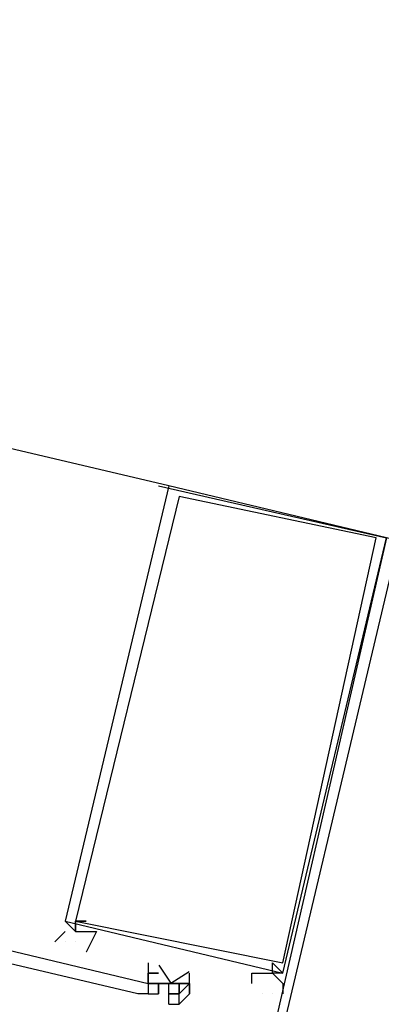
# Model space of a CAD drawing. Header units: feet. Extents: x -79 to 198, y -22 to 181.
# Tile 261 of 287: x 130.261 to 130.727, y 89.951 to 91.218. Entities that reach past the tile are written whole.
import ezdxf

# ---------------------------------------------------------------- set-up
doc = ezdxf.new("R2010")
doc.units = ezdxf.units.FT
doc.layers.add('A-LINEA', color=7, linetype='CONTINUOUS')

msp = doc.modelspace()

# ---------------------------------------------------------------- linework, layer by layer
at = {"layer": 'A-LINEA'}
for p, q in [((130.4533, 90.6178), (127.9067, 91.2178)), ((130.44, 90.6178), (130.7333, 90.5511)), ((130.4267, 90.0044), (130.4267, 90.0044)), ((130.4267, 90.0044), (130.4267, 90.0044)), ((130.4267, 90.0044), (130.4267, 90.0044)), ((130.4267, 90.0044), (130.4267, 89.9911)), ((130.4267, 89.9911), (130.44, 89.9911)), ((130.4267, 89.9778), (130.4267, 89.9911)), ((130.4267, 89.9911), (130.4267, 89.9911)), ((130.4267, 89.9911), (130.4267, 89.9911)), ((130.4267, 89.9911), (130.4267, 89.9911)), ((130.4267, 89.9911), (130.4267, 89.9911)), ((130.4267, 89.9778), (130.4267, 89.9911)), ((130.4267, 89.9911), (130.4267, 89.9911)), ((130.44, 89.9911), (130.4267, 89.9911)), ((130.4267, 89.9911), (130.4267, 89.9911)), ((130.4267, 89.9911), (130.4267, 89.9911)), ((130.4267, 89.9911), (130.4267, 89.9911)), ((130.44, 89.9911), (130.44, 89.9911)), ((130.44, 89.9911), (130.44, 89.9911)), ((130.44, 89.9911), (130.44, 89.9911)), ((130.44, 89.9911), (130.44, 89.9911)), ((130.44, 89.9911), (130.44, 89.9911)), ((130.44, 89.9911), (130.44, 89.9911)), ((130.44, 89.9911), (130.44, 89.9911)), ((130.44, 89.9911), (130.44, 89.9911)), ((130.48, 89.9911), (130.48, 89.9911)), ((130.48, 89.9911), (130.48, 89.9911)), ((130.48, 89.9911), (130.48, 89.9911)), ((130.48, 89.9911), (130.48, 89.9911)), ((130.48, 89.9911), (130.48, 89.9911)), ((130.48, 89.9911), (130.48, 89.9911)), ((130.4267, 89.9778), (130.4267, 89.9778)), ((130.4267, 89.9778), (130.4267, 89.9778)), ((130.4267, 89.9778), (130.4267, 89.9778)), ((130.4267, 89.9778), (130.4267, 89.9778)), ((130.4267, 89.9778), (130.44, 89.9778)), ((130.4267, 89.9778), (130.4267, 89.9778)), ((130.4267, 89.9778), (130.4267, 89.9778)), ((130.4267, 89.9778), (130.4267, 89.9778)), ((130.4267, 89.9778), (130.4267, 89.9778)), ((130.4267, 89.9778), (130.4267, 89.9778)), ((130.4267, 89.9778), (130.4267, 89.9778)), ((130.4267, 89.9778), (130.4267, 89.9778)), ((130.4267, 89.9778), (130.44, 89.9778)), ((130.4267, 89.9778), (130.4267, 89.9778)), ((130.4267, 89.9778), (130.4267, 89.9778)), ((130.4267, 89.9778), (130.4267, 89.9778)), ((130.4267, 89.9778), (130.4267, 89.9778)), ((130.4267, 89.9778), (130.4267, 89.9778)), ((130.4267, 89.9778), (130.4267, 89.9778)), ((130.4267, 89.9778), (130.4267, 89.9778)), ((130.4267, 89.9778), (130.4267, 89.9778)), ((130.4267, 89.9778), (130.4267, 89.9778)), ((130.4267, 89.9778), (130.4267, 89.9778)), ((130.4267, 89.9778), (130.44, 89.9778)), ((130.4267, 89.9778), (130.4267, 89.9778)), ((130.4267, 89.9778), (130.4267, 89.9778)), ((130.4267, 89.9778), (130.4267, 89.9778)), ((130.4267, 89.9778), (130.4267, 89.9778)), ((130.44, 89.9778), (130.44, 89.9778)), ((130.44, 89.9778), (130.44, 89.9778)), ((130.44, 89.9778), (130.44, 89.9778)), ((130.44, 89.9778), (130.44, 89.9778)), ((130.44, 89.9778), (130.44, 89.9778)), ((130.44, 89.9778), (130.44, 89.9778)), ((130.44, 89.9778), (130.44, 89.9778)), ((130.44, 89.9778), (130.44, 89.9778)), ((130.44, 89.9778), (130.44, 89.9778)), ((130.44, 89.9644), (130.44, 89.9778)), ((130.44, 89.9778), (130.44, 89.9778)), ((130.44, 89.9778), (130.44, 89.9778)), ((130.44, 89.9778), (130.44, 89.9778)), ((130.44, 89.9778), (130.4533, 89.9778)), ((130.44, 89.9778), (130.44, 89.9778)), ((130.44, 89.9778), (130.44, 89.9778)), ((130.44, 89.9778), (130.44, 89.9778)), ((130.44, 89.9778), (130.4533, 89.9778)), ((130.44, 89.9778), (130.44, 89.9778)), ((130.44, 89.9778), (130.44, 89.9644)), ((130.44, 89.9778), (130.44, 89.9778)), ((130.44, 89.9778), (130.44, 89.9778)), ((130.44, 89.9778), (130.44, 89.9778)), ((130.44, 89.9778), (130.44, 89.9778)), ((130.44, 89.9778), (130.44, 89.9778)), ((130.44, 89.9778), (130.44, 89.9778)), ((130.44, 89.9778), (130.44, 89.9778)), ((130.44, 89.9778), (130.44, 89.9778)), ((130.4533, 89.9778), (130.4533, 89.9778)), ((130.4533, 89.9778), (130.4533, 89.9778)), ((130.4533, 89.9778), (130.4533, 89.9778)), ((130.4533, 89.9778), (130.4667, 89.9778)), ((130.4533, 89.9778), (130.4533, 89.9778)), ((130.4533, 89.9778), (130.4533, 89.9778)), ((130.4533, 89.9778), (130.4533, 89.9778)), ((130.4533, 89.9778), (130.4533, 89.9778)), ((130.4533, 89.9778), (130.4533, 89.9778)), ((130.4533, 89.9778), (130.4533, 89.9778)), ((130.4533, 89.9778), (130.4533, 89.9778)), ((130.4533, 89.9778), (130.4533, 89.9778)), ((130.4533, 89.9778), (130.4533, 89.9778)), ((130.4533, 89.9778), (130.4533, 89.9778)), ((130.4667, 89.9778), (130.4533, 89.9778)), ((130.4667, 89.9778), (130.4667, 89.9778)), ((130.4667, 89.9778), (130.4667, 89.9778)), ((130.4667, 89.9778), (130.4667, 89.9778)), ((130.4667, 89.9778), (130.4667, 89.9778)), ((130.4667, 89.9778), (130.4667, 89.9778)), ((130.4667, 89.9778), (130.4667, 89.9778)), ((130.4667, 89.9778), (130.4667, 89.9778)), ((130.4667, 89.9778), (130.4667, 89.9778)), ((130.4667, 89.9778), (130.4667, 89.9778)), ((130.4667, 89.9778), (130.4667, 89.9778)), ((130.4667, 89.9778), (130.48, 89.9778)), ((130.4667, 89.9778), (130.4667, 89.9778)), ((130.4667, 89.9778), (130.4667, 89.9778)), ((130.4667, 89.9778), (130.4667, 89.9778)), ((130.4667, 89.9778), (130.48, 89.9778)), ((130.48, 89.9778), (130.4667, 89.9778)), ((130.4667, 89.9778), (130.4667, 89.9778)), ((130.4667, 89.9778), (130.4667, 89.9644)), ((130.4667, 89.9778), (130.4667, 89.9644)), ((130.48, 89.9778), (130.48, 89.9778)), ((130.48, 89.9778), (130.48, 89.9778)), ((130.48, 89.9778), (130.48, 89.9778)), ((130.48, 89.9778), (130.48, 89.9778)), ((130.48, 89.9778), (130.48, 89.9778)), ((130.48, 89.9778), (130.48, 89.9778)), ((130.48, 89.9778), (130.48, 89.9778)), ((130.48, 89.9778), (130.48, 89.9644)), ((130.48, 89.9778), (130.48, 89.9644)), ((130.4267, 89.9644), (130.4267, 89.9644)), ((130.4267, 89.9644), (130.4267, 89.9644)), ((130.4267, 89.9644), (130.44, 89.9644)), ((130.4267, 89.9644), (130.4267, 89.9644)), ((130.4267, 89.9644), (130.4267, 89.9644)), ((130.4267, 89.9644), (130.4267, 89.9644)), ((130.4267, 89.9644), (130.4267, 89.9644)), ((130.4267, 89.9644), (130.4267, 89.9644)), ((130.4267, 89.9644), (130.4267, 89.9644)), ((130.4267, 89.9644), (130.4267, 89.9644)), ((130.4267, 89.9644), (130.4267, 89.9644)), ((130.4267, 89.9644), (130.4267, 89.9644)), ((130.4267, 89.9644), (130.4267, 89.9644)), ((130.4267, 89.9644), (130.4267, 89.9644)), ((130.4267, 89.9644), (130.4267, 89.9644)), ((130.4267, 89.9644), (130.4267, 89.9644)), ((130.4267, 89.9644), (130.44, 89.9644)), ((130.4267, 89.9644), (130.4267, 89.9644)), ((130.4267, 89.9644), (130.4267, 89.9644)), ((130.4267, 89.9644), (130.4267, 89.9644)), ((130.4267, 89.9644), (130.4267, 89.9644)), ((130.4267, 89.9644), (130.4267, 89.9644)), ((130.4267, 89.9644), (130.4267, 89.9644)), ((130.4267, 89.9644), (130.4267, 89.9644)), ((130.44, 89.9644), (130.44, 89.9644)), ((130.44, 89.9644), (130.44, 89.9644)), ((130.44, 89.9644), (130.44, 89.9644)), ((130.44, 89.9644), (130.44, 89.9644)), ((130.44, 89.9644), (130.44, 89.9644)), ((130.44, 89.9644), (130.44, 89.9644)), ((130.44, 89.9644), (130.44, 89.9644)), ((130.44, 89.9644), (130.44, 89.9644)), ((130.44, 89.9644), (130.44, 89.9644)), ((130.44, 89.9644), (130.44, 89.9644)), ((130.44, 89.9644), (130.44, 89.9644)), ((130.44, 89.9644), (130.44, 89.9644)), ((130.44, 89.9644), (130.44, 89.9644)), ((130.44, 89.9644), (130.44, 89.9644)), ((130.44, 89.9644), (130.44, 89.9644)), ((130.44, 89.9644), (130.44, 89.9644)), ((130.44, 89.9644), (130.44, 89.9644)), ((130.44, 89.9644), (130.44, 89.9644)), ((130.44, 89.9644), (130.44, 89.9644)), ((130.44, 89.9644), (130.44, 89.9644)), ((130.44, 89.9644), (130.44, 89.9644)), ((130.44, 89.9644), (130.44, 89.9644)), ((130.44, 89.9644), (130.44, 89.9644)), ((130.44, 89.9644), (130.44, 89.9644)), ((130.44, 89.9644), (130.44, 89.9644)), ((130.44, 89.9644), (130.44, 89.9644)), ((130.44, 89.9644), (130.44, 89.9644)), ((130.44, 89.9644), (130.44, 89.9644)), ((130.44, 89.9644), (130.44, 89.9644)), ((130.44, 89.9644), (130.44, 89.9644)), ((130.44, 89.9644), (130.44, 89.9644)), ((130.44, 89.9644), (130.44, 89.9644)), ((130.44, 89.9644), (130.44, 89.9644)), ((130.44, 89.9644), (130.44, 89.9644)), ((130.44, 89.9644), (130.44, 89.9644)), ((130.44, 89.9644), (130.44, 89.9644)), ((130.4533, 89.9644), (130.4533, 89.9644)), ((130.4533, 89.9644), (130.4533, 89.9644)), ((130.4533, 89.9644), (130.4533, 89.9644)), ((130.4533, 89.9644), (130.4533, 89.9644)), ((130.4533, 89.9644), (130.4533, 89.9644)), ((130.4533, 89.9644), (130.4533, 89.9644)), ((130.4533, 89.9644), (130.4533, 89.9644)), ((130.4533, 89.9644), (130.4533, 89.9644)), ((130.4533, 89.9644), (130.4533, 89.9644)), ((130.4533, 89.9644), (130.4533, 89.9644)), ((130.4533, 89.9644), (130.4533, 89.9644)), ((130.4533, 89.9644), (130.4533, 89.9644)), ((130.4533, 89.9644), (130.4533, 89.9644)), ((130.4533, 89.9644), (130.4533, 89.9644)), ((130.4533, 89.9644), (130.4533, 89.9644)), ((130.4533, 89.9644), (130.4667, 89.9644)), ((130.4533, 89.9644), (130.4533, 89.9644)), ((130.4533, 89.9644), (130.4533, 89.9644)), ((130.4533, 89.9511), (130.4533, 89.9644)), ((130.4667, 89.9644), (130.4533, 89.9644)), ((130.4533, 89.9644), (130.4533, 89.9644)), ((130.4667, 89.9644), (130.4533, 89.9644)), ((130.4667, 89.9644), (130.4533, 89.9644)), ((130.4533, 89.9644), (130.4533, 89.9644)), ((130.4533, 89.9644), (130.4533, 89.9644)), ((130.4533, 89.9644), (130.4533, 89.9644)), ((130.4667, 89.9644), (130.4667, 89.9644)), ((130.4667, 89.9644), (130.4667, 89.9644)), ((130.4667, 89.9644), (130.4667, 89.9644)), ((130.4667, 89.9644), (130.4667, 89.9644)), ((130.4667, 89.9644), (130.4667, 89.9644)), ((130.4667, 89.9644), (130.4667, 89.9644)), ((130.4667, 89.9511), (130.4667, 89.9644)), ((130.4667, 89.9644), (130.4667, 89.9644)), ((130.4667, 89.9511), (130.4667, 89.9644)), ((130.4667, 89.9644), (130.4667, 89.9644)), ((130.4667, 89.9644), (130.4667, 89.9644)), ((130.4667, 89.9644), (130.4667, 89.9644)), ((130.4667, 89.9511), (130.4667, 89.9644)), ((130.4667, 89.9644), (130.4667, 89.9644)), ((130.4667, 89.9644), (130.4667, 89.9644)), ((130.4667, 89.9644), (130.4667, 89.9644)), ((130.4667, 89.9644), (130.4667, 89.9644)), ((130.4667, 89.9644), (130.4667, 89.9644)), ((130.4667, 89.9511), (130.4667, 89.9644)), ((130.4667, 89.9644), (130.4667, 89.9644)), ((130.4667, 89.9644), (130.4667, 89.9644)), ((130.4667, 89.9644), (130.4667, 89.9644)), ((130.48, 89.9644), (130.48, 89.9644)), ((130.48, 89.9644), (130.48, 89.9644)), ((130.48, 89.9644), (130.48, 89.9644)), ((130.48, 89.9644), (130.48, 89.9644)), ((130.48, 89.9644), (130.48, 89.9644)), ((130.48, 89.9644), (130.48, 89.9644)), ((130.5733, 89.9644), (130.5733, 89.9644)), ((130.5733, 89.9644), (130.5733, 89.9644)), ((130.4533, 89.9511), (130.4667, 89.9511)), ((130.4533, 89.9511), (130.4533, 89.9511)), ((130.4667, 89.9511), (130.4667, 89.9511)), ((130.4667, 89.9511), (130.4667, 89.9511)), ((130.4667, 89.9511), (130.4667, 89.9511)), ((130.4667, 89.9511), (130.4667, 89.9511)), ((130.4667, 89.9511), (130.4667, 89.9511)), ((130.4667, 89.9511), (130.4667, 89.9511)), ((130.4667, 89.9511), (130.4667, 89.9511)), ((130.4667, 89.9511), (130.4667, 89.9511)), ((130.4667, 89.9511), (130.4667, 89.9511)), ((130.4667, 89.9511), (130.4667, 89.9511)), ((130.4667, 89.9511), (130.4667, 89.9511)), ((130.4667, 89.9511), (130.4667, 89.9511)), ((130.4667, 89.9511), (130.4667, 89.9511))]:
    msp.add_line(p, q, dxfattribs=at)
for points in [[(130.4133, 89.9644), (127.64, 90.6178), (127.64, 90.6311), (127.64, 90.6444), (130.4267, 89.9778), (130.4267, 89.9644), (130.4133, 89.9644)], [(130.7333, 90.5511), (130.4533, 90.6178), (130.32, 90.0578), (130.6, 89.9911), (130.7333, 90.5511)], [(130.72, 90.5511), (130.4667, 90.6044), (130.3333, 90.0578), (130.6, 90.0044), (130.72, 90.5511)], [(130.5467, 89.7378), (131.36, 89.5511), (131.5467, 90.3644), (130.7333, 90.5511), (130.5467, 89.7378)], [(130.56, 89.7511), (131.3467, 89.5644), (131.5333, 90.3511), (130.7467, 90.5378), (130.56, 89.7511)], [(130.32, 90.0578), (130.3333, 90.0444), (130.3333, 90.0444), (130.3333, 90.0578), (130.3333, 90.0578), (130.3333, 90.0578), (130.3333, 90.0578), (130.3333, 90.0578), (130.3467, 90.0578), (130.3467, 90.0578), (130.3333, 90.0578), (130.3333, 90.0444), (130.3333, 90.0444), (130.36, 90.0444), (130.36, 90.0444), (130.3467, 90.0178), (130.3467, 90.0178), (130.3467, 90.0178), (130.3467, 90.0178)], [(130.32, 90.0444), (130.32, 90.0444), (130.3067, 90.0311), (130.3067, 90.0311)], [(130.32, 90.0311), (130.32, 90.0311), (130.32, 90.0311)], [(130.3333, 90.0311), (130.3333, 90.0311), (130.3333, 90.0311)], [(130.4267, 90.0044), (130.4267, 89.9911), (130.4267, 89.9778), (130.4267, 89.9644), (130.4133, 89.9644)], [(130.56, 89.9778), (130.56, 89.9778), (130.56, 89.9778), (130.56, 89.9911), (130.56, 89.9911), (130.5867, 89.9911), (130.5867, 89.9911), (130.5867, 89.9911), (130.5867, 89.9911), (130.5867, 89.9911), (130.5867, 89.9911), (130.5867, 90.0044)], [(130.5867, 90.0044), (130.6, 89.9911), (130.6, 89.9911), (130.5867, 89.9911), (130.5867, 89.9911), (130.5867, 89.9911), (130.6, 89.9778), (130.6, 89.9778), (130.6, 89.9644), (130.6, 89.9644), (130.6, 89.9644)], [(130.4403, 90.0012), (130.456, 89.9782), (130.4794, 89.9931)], [(130.4667, 89.9511), (130.48, 89.9644), (130.48, 89.9778), (130.48, 89.9911)], [(130.4533, 89.9778), (130.44, 89.9778), (130.4267, 89.9778)], [(130.4533, 89.9778), (130.44, 89.9778), (130.4267, 89.9778)], [(130.4533, 89.9644), (130.4533, 89.9644), (130.4533, 89.9778), (130.4667, 89.9778)], [(130.4667, 89.9644), (130.4667, 89.9644), (130.48, 89.9778)], [(130.4667, 89.9644), (130.4667, 89.9778), (130.48, 89.9778)], [(130.4667, 89.9511), (130.4667, 89.9644), (130.4533, 89.9644)], [(130.5867, 89.9644), (130.5867, 89.9644), (130.5867, 89.9644)]]:
    msp.add_lwpolyline(points, dxfattribs=at)
for points in [[(130.3333, 90.0444), (130.3333, 90.0444), (130.3333, 90.0578), (130.3333, 90.0578)], [(130.5867, 89.9911), (130.5867, 89.9911), (130.5867, 89.9911), (130.5867, 89.9911)]]:
    msp.add_lwpolyline(points, close=True, dxfattribs=at)

doc.saveas('drawing.dxf')
